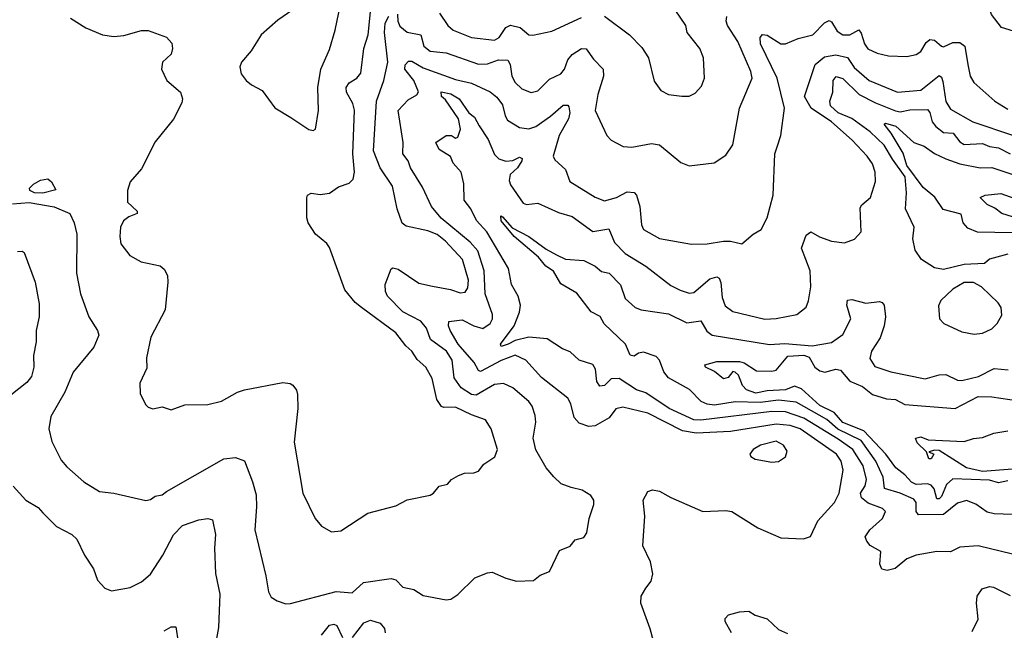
# Model space of a CAD drawing. Extents: x 1246230 to 1426786, y 660032 to 763141.
# Tile 547 of 566: x 1359594 to 1363890, y 755497 to 758161. Entities that reach past the tile are written whole.
import ezdxf

# ---------------------------------------------------------------- set-up
doc = ezdxf.new("R2010")
doc.units = 0

msp = doc.modelspace()

# ---------------------------------------------------------------- linework, layer by layer
at = {"layer": '0CON10XD'}
for points in [[(1363930.3, 758110.3), (1363877.1, 758127.2), (1363833.3, 758183.3), (1363826.5, 758206.5), (1363828.6, 758251.4), (1363860.3, 758319.7), (1363918.6, 758381.4)], [(1362146.1, 758176.1), (1362254.2, 758095), (1362308.9, 758038.9), (1362337.1, 757995), (1362362.4, 757892.4), (1362391.1, 757851.1), (1362424.4, 757834.4), (1362482.7, 757827.3), (1362515, 757827.5), (1362540.3, 757839.7), (1362568.7, 757871.3), (1362581.4, 757905), (1362577.8, 757995), (1362560.6, 758035), (1362506.7, 758105), (1362500, 758135), (1362409.7, 758269.7)], [(1360875, 757676.7), (1360885, 757682.5), (1360897.5, 757765), (1360894.5, 757865), (1360907.8, 757945), (1360945, 758030), (1360970.5, 758115), (1360993.2, 758226.8)], [(1359815, 758168), (1359882, 758125), (1359954.7, 758094.7), (1360005, 758087.1), (1360048.8, 758091.2), (1360125, 758113.1), (1360155, 758113.1), (1360235, 758083.8), (1360258, 758058), (1360261.2, 758035), (1360255, 758010), (1360217.5, 757975), (1360213.3, 757945), (1360236, 757895), (1360295, 757844.2), (1360304.5, 757815.5), (1360302, 757798), (1360265, 757726.7), (1360185, 757627.5), (1360125, 757510), (1360076.6, 757453.4), (1360064.4, 757415), (1360064.4, 757365), (1360106, 757325), (1360106, 757315), (1360070, 757300), (1360047.1, 757282.9), (1360034.2, 757255), (1360030.8, 757215), (1360035, 757183.3), (1360075, 757132), (1360123.3, 757105), (1360206.4, 757086.4), (1360225, 757072.5), (1360238.5, 757045), (1360240.7, 757015), (1360228.2, 756895), (1360165.6, 756775), (1360148, 756685), (1360149.3, 756640.7), (1360118.8, 756575), (1360119.3, 756529.3), (1360142.3, 756482.3), (1360155, 756470), (1360175, 756463.3), (1360215, 756471.2), (1360255, 756458.8), (1360315, 756480), (1360415, 756482.5), (1360475, 756495.8), (1360545, 756535.8), (1360575, 756545.7), (1360742.7, 756577.3), (1360774.1, 756574.1), (1360785, 756566.2), (1360801.2, 756545), (1360806, 756525), (1360807.1, 756465), (1360792.1, 756317.9), (1360830, 756095), (1360883.3, 755985), (1360910.5, 755950.5), (1360955, 755926.7)], [(1360785, 758203.3), (1360720.7, 758159.3), (1360647.1, 758095), (1360604.5, 758025.5), (1360562, 757975), (1360554.2, 757955), (1360560.8, 757925), (1360582, 757895), (1360605, 757876), (1360652.5, 757852.5), (1360706.8, 757776.8), (1360776.7, 757733.3), (1360855, 757681.2), (1360875, 757676.7)], [(1360755, 755611.9), (1360775, 755613.1), (1360975, 755665.4), (1361045, 755659.6), (1361094.6, 755705.4), (1361215, 755722.2), (1361235, 755717.5), (1361265, 755684.4), (1361314.3, 755674.3), (1361355, 755648.8), (1361455, 755630), (1361475, 755632.5), (1361505, 755652.5), (1361580, 755725), (1361635, 755748), (1361655, 755750), (1361715, 755724), (1361761.7, 755711.7), (1361835.8, 755714.2), (1361865, 755736.7), (1361905, 755753.8), (1361948.8, 755845), (1361995, 755863.8), (1362018, 755892), (1362055, 755901.2), (1362068.7, 755921.3), (1362077.8, 755985), (1362099.1, 756045), (1362099.5, 756065), (1362085.3, 756085.3), (1362047.4, 756107.4), (1362000.4, 756119.6), (1361956.4, 756136.4), (1361925, 756166.4), (1361890.7, 756205), (1361845.7, 756284.3), (1361834.7, 756335), (1361845.5, 756405), (1361843.6, 756433.6), (1361829.5, 756475), (1361815.5, 756495), (1361745, 756554.6), (1361705, 756572.9), (1361665, 756568.8), (1361585, 756522.3), (1361565, 756525.7), (1361520, 756555), (1361488.9, 756598.9), (1361480.8, 756675), (1361456.7, 756715), (1361385.7, 756765.7), (1361368.2, 756815), (1361344.6, 756845), (1361265, 756886.8), (1361199.2, 756955), (1361190, 756975), (1361188.2, 757005), (1361215, 757073.8), (1361222.6, 757077.4), (1361245, 757071.8), (1361335, 757011.8), (1361395, 756997.9), (1361473.7, 756983.7), (1361515, 756968.9), (1361537.4, 756972.6), (1361548.8, 756991.2), (1361551.9, 757025), (1361526.1, 757115), (1361451.6, 757195), (1361415, 757223.2), (1361375, 757240), (1361280.5, 757260.5), (1361262.4, 757272.4), (1361241.1, 757335), (1361220.9, 757435), (1361166.9, 757515), (1361138, 757588), (1361151, 757805), (1361182.5, 757895), (1361200.8, 757975), (1361185.2, 758105), (1361188.9, 758145), (1361205, 758175.4)], [(1360955, 755926.7), (1360995, 755931.2), (1361112.7, 756007.3), (1361235, 756040), (1361285, 756065.8), (1361385, 756086.2), (1361400, 756095), (1361423.9, 756126.1), (1361460, 756135), (1361477.5, 756155), (1361508.3, 756171.7), (1361535, 756182), (1361575, 756183.8), (1361595, 756191.2), (1361618.3, 756221.7), (1361667, 756253), (1361678, 756285), (1361651.4, 756375), (1361625.8, 756415), (1361565, 756436.1), (1361495, 756470.8), (1361445, 756468.5), (1361433.6, 756473.6), (1361413.8, 756503.8), (1361392.9, 756595), (1361366.5, 756645), (1361327.6, 756677.6), (1361304.4, 756715), (1361278.2, 756738.2), (1361235.4, 756795), (1361085.3, 756905.3), (1361057.4, 756927.4), (1361012.1, 756982.1), (1360945, 757167.5), (1360933.9, 757183.9), (1360884.4, 757224.4), (1360853.3, 757275), (1360846.4, 757296.4), (1360846.4, 757383.6), (1360850, 757395), (1360865, 757403.8), (1360905, 757397.8), (1360945.5, 757404.5), (1360985, 757430.8), (1361032.1, 757447.9), (1361048.6, 757465), (1361054.4, 757495.6), (1361046.8, 757575), (1361054.7, 757765.3), (1361047.8, 757795), (1361019.7, 757845), (1361018.5, 757865), (1361031.1, 757885), (1361065, 757905.4), (1361082.9, 757927.1), (1361095.3, 758035), (1361114.7, 758095), (1361125.2, 758195)], [(1361241.9, 758185), (1361243.4, 758155), (1361252.2, 758132.2), (1361285, 758106.9), (1361344.4, 758095), (1361357.4, 758045), (1361385, 758023.4), (1361455, 758016.1), (1361595, 757966), (1361635, 757967.5), (1361683.3, 757985), (1361724.2, 757984.2), (1361734.1, 757965), (1361740.8, 757915), (1361755, 757887.3), (1361785, 757859.1), (1361825, 757843.1), (1361855, 757850.6), (1361905, 757901.1), (1361955.4, 757925), (1361970.6, 757945), (1361985.3, 757985), (1362005, 758008.9), (1362045, 758034.4), (1362065, 758034.2), (1362097.8, 757987.8), (1362139.6, 757945), (1362140.7, 757915), (1362116.1, 757835), (1362104.4, 757764.4), (1362155, 757656), (1362175, 757635.8), (1362226.8, 757606.8), (1362265, 757604.3), (1362350.9, 757620.9), (1362385, 757614.4), (1362477.7, 757537.7), (1362515, 757523.8), (1362624.2, 757535.8), (1362675, 757570), (1362705.5, 757615), (1362733.8, 757775), (1362789.1, 757905), (1362783.9, 757935), (1362726.5, 758065), (1362682.5, 758135), (1362675.6, 758155), (1362678.6, 758175)], [(1361425, 758188.5), (1361462.5, 758135), (1361485, 758115.5), (1361565, 758082.3), (1361665, 758071.3), (1361686.3, 758083.7), (1361715, 758126.2), (1361735, 758136.8), (1361777.2, 758127.2), (1361815, 758094.4), (1361833, 758093), (1361915, 758110.6), (1362045, 758170.9)], [(1362373.3, 755395), (1362345, 755503.3), (1362304.2, 755615), (1362305.8, 755645), (1362325, 755681.2), (1362349.3, 755710.7), (1362356.8, 755743.2), (1362346.7, 755795), (1362313.1, 755865), (1362322, 755995), (1362314.3, 756065), (1362335, 756102.5), (1362355, 756110), (1362385, 756104.3), (1362435.4, 756075.4), (1362575, 756014.6), (1362675, 756019.6), (1362701.2, 756015), (1362815, 755943.1), (1362915, 755900), (1363014, 755896), (1363043.9, 755906.1), (1363076, 755975), (1363149.2, 756055), (1363169.6, 756095), (1363186.9, 756195), (1363177.6, 756235), (1363156.9, 756265), (1362999.3, 756375), (1362955, 756390), (1362895, 756395.7), (1362695, 756364.4), (1362545, 756356.5), (1362485, 756366.9), (1362335, 756443.8), (1362225, 756469.6), (1362195, 756463.1), (1362166.2, 756423.8), (1362105, 756388.9), (1362076.6, 756386.6), (1362035, 756401.1), (1362012.7, 756425), (1361998.5, 756485), (1361985, 756510), (1361870.3, 756600.3), (1361802.5, 756675), (1361755, 756696.5), (1361695, 756674.1), (1361605, 756625.3), (1361595, 756629.5), (1361576.2, 756665), (1361507.6, 756745), (1361472.7, 756805), (1361464.5, 756825.5), (1361465.7, 756844.3), (1361525, 756851.1), (1361575.2, 756825.2), (1361615, 756813.3), (1361647.1, 756835), (1361656.9, 756855), (1361657.2, 756875), (1361625.5, 756965), (1361619.8, 757065), (1361592.3, 757152.3), (1361559.4, 757189.4), (1361432.8, 757295), (1361390.8, 757345), (1361350.7, 757430.7), (1361298.5, 757515), (1361288.9, 757545), (1361265.3, 757575), (1361267.3, 757625), (1361244.6, 757765), (1361289.2, 757810.8), (1361326.4, 757833.6), (1361334.4, 757845.6), (1361313.7, 757895), (1361274.7, 757945), (1361276.2, 757963.8), (1361290.8, 757979.2), (1361305, 757979.1), (1361355, 757950.5), (1361495, 757900), (1361565, 757884.2), (1361646.3, 757846.3), (1361675, 757822.5), (1361699.9, 757789.9), (1361711.5, 757741.5), (1361722.7, 757722.7), (1361775, 757690.6), (1361815, 757684.8), (1361845.5, 757694.5), (1361910, 757740), (1361965, 757788.5), (1361985, 757787.5), (1361990, 757780), (1361994.6, 757755), (1361987.9, 757727.9), (1361947.6, 757655), (1361921.9, 757565), (1361928.9, 757548.9), (1361975, 757507.5), (1361994, 757455), (1362105, 757386.2), (1362145, 757370), (1362198, 757385), (1362245, 757409.1), (1362275, 757406.7), (1362285.5, 757395), (1362299.6, 757345), (1362306.9, 757265), (1362315.6, 757245.6), (1362385, 757205.7), (1362525, 757180.8), (1362593.1, 757183.1), (1362665, 757194.4), (1362695, 757194.3), (1362745, 757182.5), (1362794.4, 757225.6), (1362828.8, 757245), (1362854.4, 757295.6), (1362881.4, 757395), (1362889.2, 757575), (1362899.7, 757610.3), (1362914.2, 757655), (1362930.9, 757775), (1362899, 757905), (1362826.2, 758055), (1362825, 758082.5), (1362834.6, 758095.4), (1362855, 758093.6), (1362915, 758055.9), (1362935, 758054.7), (1362990.8, 758079.2), (1363055, 758094.1), (1363105, 758147.4), (1363125, 758156.9), (1363135, 758151.5), (1363160.7, 758110.7), (1363185.2, 758095.2), (1363215, 758094.8), (1363255, 758115.8), (1363265, 758102.2), (1363279.4, 758055), (1363294, 758034), (1363335, 758014.7), (1363385, 758002.4), (1363465, 757999.7), (1363505, 758008.3), (1363525, 758022.2), (1363549.3, 758060.7), (1363565, 758074.2), (1363585, 758072.1), (1363615, 758044.7), (1363625, 758042.4), (1363665, 758061.3), (1363695, 758060.8), (1363717.4, 758045), (1363731.1, 757965), (1363740.4, 757915), (1363757.1, 757887.1), (1363848.9, 757805), (1363905, 757770)], [(1363925, 755828.5), (1363775, 755865.5), (1363695, 755860), (1363655, 755839.2), (1363595, 755840.5), (1363505, 755824.4), (1363465, 755808.2), (1363413.5, 755766.5), (1363378.1, 755758.1), (1363355, 755763.1), (1363346.4, 755785), (1363350.4, 755840.4), (1363305, 755866.8), (1363289.2, 755885), (1363282.7, 755905), (1363302.3, 755935), (1363358.2, 755985), (1363371.5, 756015), (1363357.6, 756027.6), (1363295, 756051.2), (1363266.4, 756075), (1363262.9, 756095), (1363282.5, 756127.5), (1363289, 756155), (1363274, 756215), (1363229, 756285), (1363165, 756330), (1363015, 756422.8), (1362935, 756449.9), (1362875, 756451.1), (1362565, 756413.1), (1362535, 756415.1), (1362427.5, 756465), (1362325, 756532.2), (1362285, 756546.5), (1362209.2, 756595), (1362175, 756594.3), (1362145, 756564.6), (1362125, 756561.9), (1362111.8, 756581.8), (1362106, 756636), (1362095, 756655.8), (1362035, 756675.6), (1361995, 756711.8), (1361962.5, 756725), (1361895, 756768.5), (1361815, 756776.2), (1361755, 756761.2), (1361725, 756745.2), (1361694.7, 756734.7), (1361691.6, 756745), (1361752, 756825), (1361774, 756885), (1361778.2, 756915), (1361769.2, 756955), (1361739.4, 757005), (1361727.1, 757075), (1361632.1, 757235), (1361586.7, 757285), (1361562.3, 757335), (1361533.4, 757373.4), (1361531.3, 757445), (1361520.4, 757495), (1361485.3, 757535), (1361473.2, 757563.2), (1361424.4, 757595), (1361410, 757625), (1361455, 757655.6), (1361477.5, 757655), (1361495, 757643.3), (1361505, 757648), (1361517.2, 757682.8), (1361508.7, 757728.7), (1361451, 757811), (1361434.5, 757825), (1361433.3, 757846.7), (1361475, 757837.9), (1361511.6, 757815), (1361553.9, 757755), (1361578.2, 757735), (1361598, 757698), (1361638.3, 757638.3), (1361665, 757572.9), (1361685, 757553.6), (1361715, 757543.3), (1361745, 757546.5), (1361775, 757560.6), (1361785.7, 757555.7), (1361785, 757544.4), (1361766.5, 757515), (1361734.3, 757485), (1361729.3, 757459.3), (1361735, 757440.6), (1361790.2, 757360.2), (1361805, 757354.4), (1361855, 757360.9), (1361945, 757319.6), (1362005, 757302.1), (1362095, 757237.1), (1362165, 757247.8), (1362188.9, 757188.9), (1362235, 757140.9), (1362325.2, 757085.2), (1362435, 757001.5), (1362475, 756980.7), (1362515, 756968.2), (1362535, 756970), (1362605, 757030.4), (1362635, 757039.4), (1362645, 757032.5), (1362653.6, 757013.6), (1362658.6, 756948.6), (1362671.7, 756911.7), (1362705, 756887.1), (1362845, 756854.7), (1362895, 756857.5), (1362984, 756875), (1363025, 756906.2), (1363036.1, 756933.9), (1363046.2, 756995), (1363042.1, 757065), (1363004.5, 757164.5), (1363025, 757221.2), (1363045, 757235.7), (1363083.1, 757213.1), (1363135, 757194.5), (1363192.7, 757187.3), (1363236.6, 757203.4), (1363265.5, 757234.5), (1363260.2, 757339.8), (1363267.4, 757352.6), (1363305.4, 757384.6), (1363327.8, 757455), (1363325.6, 757495), (1363315, 757531.2), (1363291.5, 757565), (1363225.9, 757635), (1363135.9, 757715), (1363047.4, 757775), (1363018, 757825), (1363064.4, 757965.6), (1363105, 757998.3), (1363155, 758008), (1363205.7, 757995.7), (1363235, 757952.5), (1363299.6, 757895), (1363423.8, 757845), (1363525, 757852.9), (1363605, 757917.1), (1363615, 757910), (1363621.5, 757891.5), (1363635, 757804.2), (1363655, 757770.4), (1363752.9, 757715), (1363925, 757657.3)], [(1363905, 757137.8), (1363825, 757116.2), (1363802.5, 757097.5), (1363715, 757092.5), (1363625, 757070.6), (1363585, 757078.4), (1363527.8, 757115), (1363500.6, 757155), (1363490.8, 757205), (1363495.7, 757255), (1363458.4, 757335), (1363462.8, 757405), (1363457.4, 757475), (1363402.3, 757552.3), (1363365, 757613.8), (1363305, 757672.1), (1363225, 757730), (1363164.8, 757755), (1363131.5, 757785), (1363127.8, 757805), (1363141.1, 757845), (1363142.8, 757895), (1363156.7, 757913.3), (1363185, 757904.2), (1363256.7, 757835), (1363327.7, 757797.7), (1363415, 757762.9), (1363435, 757759), (1363477.5, 757767.5), (1363555, 757768.9), (1363565.4, 757755.3), (1363575.6, 757715), (1363590.3, 757695), (1363625, 757667.9), (1363666.4, 757665), (1363695, 757627.3), (1363715, 757616.2), (1363795, 757620.2), (1363825, 757607.8), (1363865, 757602.2), (1363915, 757575.2)], [(1363999, 757229), (1363773.1, 757233.1), (1363731.1, 757251.1), (1363710.4, 757275), (1363701.7, 757311.7), (1363622.4, 757332.4), (1363586.5, 757386.5), (1363535, 757428.9), (1363464.1, 757525), (1363447.7, 757577.7), (1363396.2, 757666.2), (1363365.8, 757705), (1363371.3, 757708.7), (1363416.5, 757696.5), (1363495, 757624.8), (1363539.4, 757609.4), (1363585, 757576.7), (1363635, 757553.4), (1363695, 757532.5), (1363785, 757514.1), (1363835, 757515.9), (1363975, 757470)], [(1359695, 757403.4), (1359658.8, 757405), (1359638.8, 757415), (1359636.7, 757425), (1359655, 757443.3), (1359685, 757460), (1359717, 757467), (1359733, 757453), (1359751.7, 757418.3), (1359695, 757403.4)], [(1363925, 757300), (1363878.5, 757315), (1363848.3, 757338.3), (1363815, 757354), (1363783.8, 757385), (1363806.7, 757395), (1363875, 757402.5), (1363935, 757380.8)], [(1359562.1, 757357.9), (1359635, 757363.2), (1359745, 757343.8), (1359812.9, 757315), (1359831.4, 757275), (1359843.1, 757225), (1359842.2, 757055), (1359858.8, 756965), (1359895.8, 756865), (1359934.2, 756805), (1359940, 756785), (1359918.1, 756731.9), (1359827.3, 756622.7), (1359790.8, 756535), (1359730.4, 756429.6), (1359721.1, 756375), (1359735, 756320), (1359775, 756238.8), (1359799.4, 756209.4), (1359874.3, 756145), (1359942.3, 756102.3), (1360005, 756094.4), (1360145, 756062.9), (1360165, 756067.1), (1360185, 756081.4), (1360215, 756087.5), (1360235, 756102.9), (1360485, 756245.5), (1360535, 756250), (1360575, 756236.2), (1360610, 756145), (1360625, 756087.5), (1360627.7, 756035), (1360620, 755935), (1360668.1, 755735), (1360679.2, 755665), (1360691.7, 755641.7), (1360716.7, 755625), (1360755, 755611.9)], [(1363965, 756000.5), (1363845, 756004.6), (1363815, 756011.5), (1363765, 756046.7), (1363725, 756062.7), (1363685, 756051.5), (1363625, 756002.2), (1363515, 756000.9), (1363505.3, 756015.3), (1363505.2, 756055), (1363495, 756069.2), (1363435, 756095.5), (1363366.8, 756115), (1363361, 756165), (1363329, 756235), (1363265, 756325.5), (1363163.8, 756373.8), (1363115, 756416.9), (1362982, 756492), (1362905, 756500.1), (1362825, 756490.5), (1362715, 756493.2), (1362625, 756479), (1362592.9, 756482.9), (1362567.1, 756495), (1362516.9, 756546.9), (1362425, 756597.5), (1362403.7, 756623.7), (1362385.5, 756675), (1362370.8, 756690.8), (1362315, 756710.2), (1362294.1, 756705.9), (1362275, 756692.7), (1362257.4, 756697.4), (1362237.5, 756745), (1362144.4, 756834.4), (1362126.5, 756866.5), (1362086.8, 756886.8), (1362025, 756966.9), (1361955, 757008.7), (1361923.3, 757063.3), (1361889.6, 757085), (1361858.1, 757125), (1361752, 757215), (1361695, 757282.9), (1361692.5, 757305), (1361700.7, 757300.7), (1361742.9, 757252.9), (1361815.6, 757215), (1361890.2, 757160.2), (1361935.5, 757135.5), (1361975, 757116.3), (1362055, 757109.6), (1362105.2, 757085.2), (1362132.3, 757062.3), (1362166, 757055), (1362214.6, 757004.6), (1362235.4, 756945), (1362279.4, 756905), (1362305, 756895.4), (1362425, 756876.9), (1362505, 756837.8), (1362565, 756846.7), (1362591.6, 756801.6), (1362615, 756784.2), (1362865, 756743.7), (1362932.6, 756747.4), (1363051.5, 756738.5), (1363135, 756751.8), (1363185, 756787.8), (1363220, 756855), (1363203.1, 756915), (1363205, 756936.9), (1363225, 756939.5), (1363285, 756923.5), (1363345, 756931.1), (1363357.2, 756927.2), (1363365.4, 756915.4), (1363370.7, 756865), (1363366.2, 756825), (1363347.9, 756772.1), (1363310.8, 756715), (1363303.1, 756683.1), (1363325, 756647.5), (1363395, 756623.8), (1363545, 756594.1), (1363605, 756611.8), (1363635, 756612.5), (1363685, 756588.2), (1363705, 756586.5), (1363776.4, 756603.6), (1363845, 756638.8), (1363906.2, 756633.8)], [(1359585, 757150), (1359605, 757151.4), (1359614, 757145), (1359661.5, 757015), (1359678.3, 756921.7), (1359679.6, 756865), (1359665.6, 756805), (1359665.6, 756755.6), (1359654.4, 756695), (1359656.1, 756645), (1359645, 756604.4), (1359625, 756577.3), (1359555, 756522.5)], [(1363758.3, 756788.3), (1363795, 756793.1), (1363835, 756811.9), (1363858.6, 756835), (1363879.1, 756870.9), (1363875.6, 756905), (1363862.5, 756925), (1363790.8, 756995), (1363755, 757014.5), (1363715, 757014.5), (1363664.4, 756985), (1363612.5, 756935), (1363602.3, 756912.3), (1363606.7, 756855), (1363625.9, 756835.9), (1363705, 756798.6), (1363758.3, 756788.3)], [(1363905, 756149.2), (1363865, 756139.5), (1363825, 756151.8), (1363665, 756157.5), (1363637.1, 756132.8), (1363615, 756080.4), (1363605, 756070), (1363595, 756070), (1363584.2, 756114.2), (1363569.9, 756129.9), (1363555, 756136.2), (1363505, 756133.3), (1363485, 756142.7), (1363455.4, 756175), (1363415.8, 756205), (1363373, 756265), (1363277.2, 756367.2), (1363185, 756402.8), (1363146.8, 756446.8), (1363085, 756477.9), (1363005, 756550.8), (1362975, 756562.4), (1362935, 756545.9), (1362855, 756542.2), (1362805, 756531.2), (1362765, 756545.6), (1362747.7, 756565), (1362729.4, 756609.4), (1362715, 756623.2), (1362704.6, 756625.4), (1362685, 756599.3), (1362665, 756594.2), (1362625.9, 756625.9), (1362585.8, 756645), (1362583.3, 756655), (1362635, 756670), (1362735, 756669.6), (1362755, 756663.5), (1362808.3, 756628.3), (1362875, 756626.6), (1362895, 756632.3), (1362945, 756692.1), (1363015, 756697), (1363038.3, 756688.3), (1363063.1, 756645), (1363085, 756628.1), (1363106.5, 756623.5), (1363155, 756635.3), (1363175, 756631.4), (1363215, 756584.2), (1363270.7, 756560.7), (1363315, 756525.8), (1363375, 756507), (1363415, 756503.1), (1363455, 756481.2), (1363674.7, 756464.7), (1363775, 756517.2), (1363835.4, 756514.6), (1363952.8, 756497.2)], [(1363925, 756200), (1363795, 756189.5), (1363724.6, 756205), (1363605, 756281.2), (1363587, 756283), (1363560, 756275), (1363582.5, 756265), (1363570, 756245), (1363560, 756245), (1363550, 756275), (1363509.5, 756315), (1363502.9, 756335), (1363525, 756340.3), (1363557.3, 756327.3), (1363715, 756320.8), (1363755, 756334), (1363795, 756338.6), (1363843.8, 756356.2), (1363905, 756366.5)], [(1362875, 756230.6), (1362905, 756233.1), (1362935, 756253.8), (1362942.3, 756277.7), (1362925.7, 756305), (1362895, 756321.5), (1362825.8, 756305), (1362794.2, 756285), (1362778.8, 756265), (1362783.3, 756255), (1362803.4, 756243.4), (1362875, 756230.6)], [(1359565.4, 756125.4), (1359620.8, 756065), (1359675, 756032.9), (1359695, 756008.6), (1359755, 755949.2), (1359821.2, 755915), (1359843.8, 755895), (1359876.2, 755825), (1359916, 755765), (1359933.3, 755715), (1359965, 755680), (1359995, 755668.8), (1360075.9, 755684.1), (1360125, 755708.8), (1360165, 755742), (1360218.5, 755825), (1360265, 755913.1), (1360305, 755954.5), (1360375, 755978.9), (1360415, 755984.4), (1360435, 755979.2), (1360448.8, 755915), (1360443.9, 755855), (1360448.8, 755745), (1360467.7, 755655), (1360461.2, 755508.8), (1360441.9, 755405)], [(1363748.9, 755491.1), (1363776, 755545), (1363768, 755615), (1363771.2, 755645), (1363792.7, 755677.3), (1363825, 755687.5), (1363842.5, 755685), (1363915, 755648.1)], [(1362700, 755485), (1362671.2, 755535), (1362672, 755548), (1362686.4, 755563.6), (1362735, 755577.5), (1362775, 755580), (1362802.3, 755562.3), (1362855, 755546.7), (1362905, 755500), (1362943.2, 755483.2)], [(1360225, 755494.4), (1360255, 755511.4), (1360275, 755511.2), (1360285.6, 755445)], [(1360910.6, 755475), (1360945, 755518.5), (1360965, 755523.8), (1360978.1, 755518.1), (1361001.8, 755465)], [(1361045.3, 755465), (1361095, 755528.8), (1361125, 755541.2), (1361167.3, 755527.3), (1361186.2, 755505), (1361188.4, 755485)]]:
    msp.add_lwpolyline(points, dxfattribs=at)

doc.saveas('drawing.dxf')
